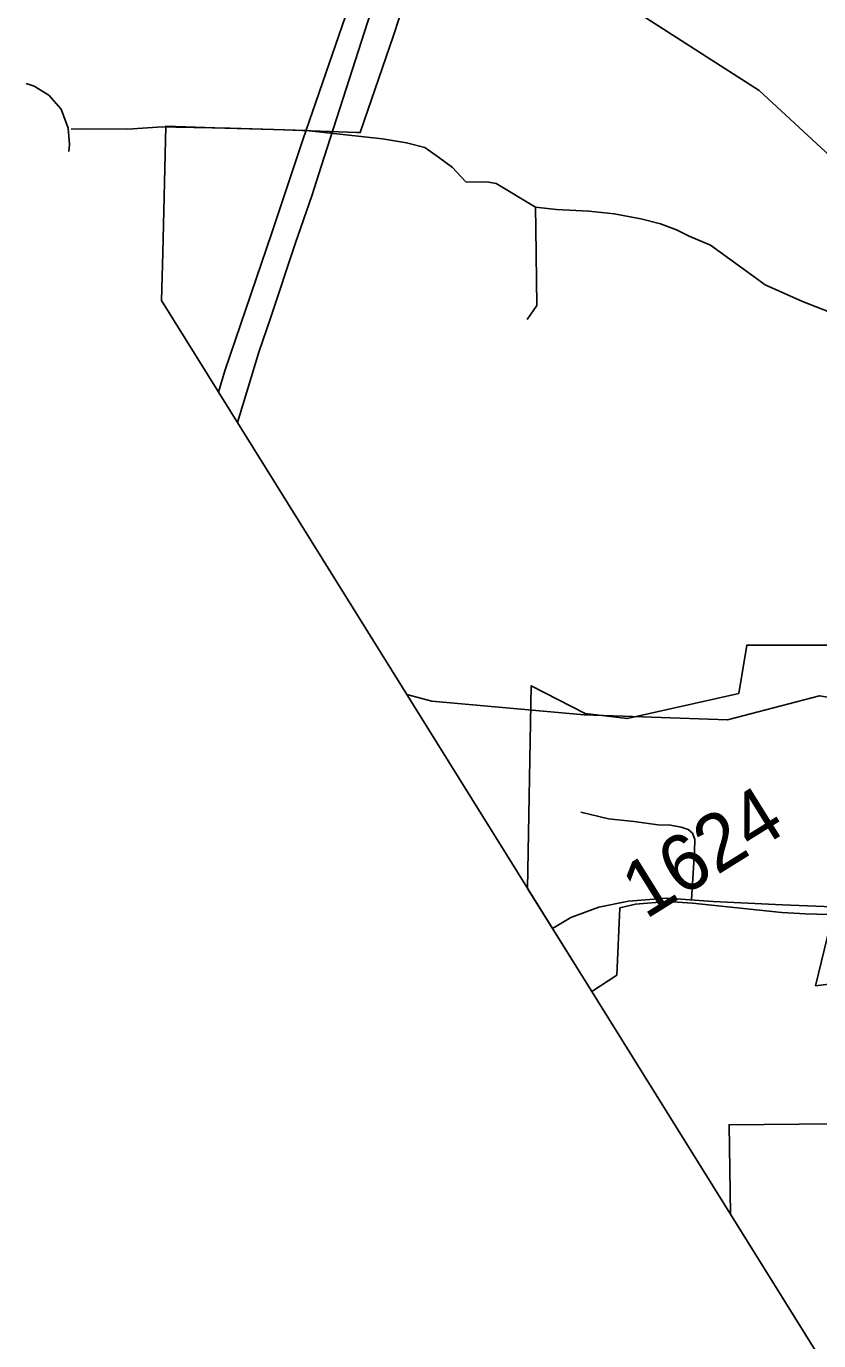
# Model space of a CAD drawing. Extents: x 2001466 to 31450019, y -30647475 to 847247.
# Drawn here: x 31417564 to 31421069, y -30638422 to -30632608 of the extents above; entities that cross this region are included whole.
import ezdxf

# ---------------------------------------------------------------- set-up
doc = ezdxf.new("R2010")
doc.units = 0
for name, color, linetype in [('Exist Boundary Political City Limit New', 7, 'Continuous'), ('Exist Boundary Political City Limit New Hole', 7, 'Continuous'), ('Exist Hydrographic Creek Single Shore', 7, 'Continuous'), ('Exist Road Non-System Type 51', 7, 'Continuous'), ('Exist Road Secondary Type 51 Attributed', 7, 'Continuous'), ('Exist Road Secondary Type 51 Number Label', 7, 'Continuous'), ('Map Preparation Boundary City Limit Buffer Line', 7, 'Continuous'), ('Prop Road Primary Interstate Projected', 7, 'Continuous')]:
    doc.layers.add(name, color=color, linetype=linetype)

msp = doc.modelspace()

# ---------------------------------------------------------------- linework, layer by layer
at = {"layer": 'Exist Boundary Political City Limit New'}
msp.add_line((31418162.3, -30633820.8), (31426666.7, -30647475), dxfattribs=at)
msp.add_lwpolyline([(31419313.9, -30632264.3), (31419187.9, -30632648.1), (31419041.3, -30633077.9), (31419027, -30633077.5), (31418704, -30633066), (31418658.5, -30633064.3), (31418442.4, -30633059.3), (31418181.5, -30633049.6), (31418167.6, -30633609.5), (31418162.3, -30633820.8)], dxfattribs=at)
at = {"layer": 'Exist Boundary Political City Limit New Hole'}
for p, q in [((31419781.9, -30636421.2), (31420065.8, -30636877)), ((31420678.9, -30637861.3), (31422206.6, -30640314.1))]:
    msp.add_line(p, q, dxfattribs=at)
for points in [[(31421879.3, -30635345.4), (31420751.3, -30635345.4), (31420715.8, -30635558.7), (31420222.8, -30635669.8), (31420036.3, -30635647.6), (31419797.8, -30635524.9), (31419781.9, -30636421.2)], [(31423735.3, -30636367.8), (31423612, -30636340.1), (31423564.9, -30637564.9), (31423373.9, -30637560.6), (31423246.5, -30637603.1), (31423038.5, -30637730.3), (31423042.8, -30637480.1), (31421885.8, -30637454.9), (31421755.5, -30637456.1), (31420673, -30637466.5), (31420678.9, -30637861.3)], [(31420065.8, -30636877), (31420176.9, -30636804.2), (31420190.4, -30636506.8), (31420259.3, -30636490.6), (31420401.3, -30636478.6), (31420510.9, -30636487.1), (31420906.3, -30636528.1), (31420959.5, -30636531.2), (31421010, -30636533.9), (31421060.6, -30636535.5), (31421111.3, -30636536.5)], [(31421132.4, -30636536.1), (31421055.3, -30636851.3), (31421183.8, -30636835.3)]]:
    msp.add_lwpolyline(points, dxfattribs=at)
at = {"layer": 'Exist Hydrographic Creek Single Shore'}
msp.add_line((31420205, -30635659), (31420073.3, -30635654.3), dxfattribs=at)
for points in [[(31421197.3, -30633253.6), (31420805.5, -30632892.7), (31419980.6, -30632360.8), (31419855.7, -30632328.6), (31419763.6, -30632234.9), (31419527.6, -30632112.9)], [(31420073.3, -30635654.3), (31420031.6, -30635652.8), (31419357.6, -30635593), (31419247.5, -30635563.1)], [(31422696.2, -30635649.8), (31422523.6, -30635766), (31422323.5, -30635817.7), (31422148.6, -30635817.4), (31421906.6, -30635743.6), (31421665.7, -30635709.1), (31421556.6, -30635651.1), (31421073.5, -30635569.1), (31420665.6, -30635675.6), (31420205, -30635659)]]:
    msp.add_lwpolyline(points, dxfattribs=at)
at = {"layer": 'Exist Road Non-System Type 51'}
for points in [[(31417762.5, -30633062.7), (31417828.2, -30633061), (31418013.6, -30633063.8), (31418165.2, -30633052.5), (31418225.1, -30633053.7)], [(31418225.1, -30633053.7), (31418465.7, -30633058.2), (31418802.7, -30633069.4), (31419139.7, -30633105.9), (31419246.4, -30633122.8), (31419326.6, -30633144.3), (31419387.9, -30633187.2), (31419449.2, -30633233.2), (31419485.9, -30633273), (31419510.5, -30633297.6), (31419601.1, -30633296.7), (31419642.2, -30633303.7), (31419816.9, -30633407.9)], [(31419816.9, -30633407.9), (31419818.2, -30633501.8), (31419823, -30633843.3), (31419780.1, -30633904.6)], [(31419816.9, -30633407.9), (31419909.2, -30633417.7), (31420052.4, -30633426.1), (31420164.8, -30633437.4), (31420282.7, -30633459.8), (31420369.8, -30633482.3), (31420440, -30633507.6), (31420496.2, -30633535.7), (31420590.7, -30633576.5), (31420719.4, -30633668.5), (31420832.8, -30633751.3), (31420998.2, -30633824.9), (31421145.3, -30633883.1), (31421175, -30633892)], [(31420017.4, -30636084.1), (31420139.9, -30636113.4), (31420253.8, -30636125.5), (31420357.3, -30636139.3), (31420414.3, -30636141.1), (31420460.8, -30636149.7), (31420491.9, -30636160.1), (31420510.9, -30636177.3), (31420521.2, -30636204.9), (31420519.5, -30636258.5), (31420507.1, -30636472.2)]]:
    msp.add_lwpolyline(points, dxfattribs=at)
at = {"layer": 'Exist Road Secondary Type 51 Attributed'}
for points in [[(31417564.2, -30632860.6), (31417598.4, -30632872.8), (31417664.4, -30632913.1), (31417719.1, -30632974.3), (31417749.6, -30633058), (31417754.9, -30633131.3), (31417752.1, -30633162.2)], [(31424095.8, -30636564), (31424025.8, -30636528.5), (31423930.4, -30636495.9), (31423616.9, -30636410.6), (31423328.8, -30636336.5), (31422845.3, -30636251.1), (31422663.5, -30636223.8), (31422425.3, -30636217.3), (31422151.8, -30636223.8), (31421970.7, -30636243.1), (31421854.9, -30636275.3), (31421716.5, -30636336.5), (31421581.3, -30636400.9), (31421457.4, -30636453.2), (31421319.9, -30636483.8), (31421167.8, -30636504), (31420909.9, -30636493.5), (31420602.6, -30636479), (31420398.2, -30636464.5), (31420228.5, -30636477.4), (31420096.5, -30636504.8), (31419972.6, -30636549.8), (31419892, -30636597.9)]]:
    msp.add_lwpolyline(points, dxfattribs=at)
at = {"layer": 'Map Preparation Boundary City Limit Buffer Line'}
for p, q in [((31418162.3, -30633820.8), (31426666.7, -30647475)), ((31419781.9, -30636421.2), (31420065.8, -30636877)), ((31420678.9, -30637861.3), (31422206.6, -30640314.1))]:
    msp.add_line(p, q, dxfattribs=at)
for points in [[(31419313.9, -30632264.3), (31419187.9, -30632648.1), (31419041.3, -30633077.9), (31419027, -30633077.5), (31418704, -30633066), (31418658.5, -30633064.3), (31418442.4, -30633059.3), (31418181.5, -30633049.6), (31418167.6, -30633609.5), (31418162.3, -30633820.8)], [(31421879.3, -30635345.4), (31420751.3, -30635345.4), (31420715.8, -30635558.7), (31420222.8, -30635669.8), (31420036.3, -30635647.6), (31419797.8, -30635524.9), (31419781.9, -30636421.2)], [(31423735.3, -30636367.8), (31423612, -30636340.1), (31423564.9, -30637564.9), (31423373.9, -30637560.6), (31423246.5, -30637603.1), (31423038.5, -30637730.3), (31423042.8, -30637480.1), (31421885.8, -30637454.9), (31421755.5, -30637456.1), (31420673, -30637466.5), (31420678.9, -30637861.3)], [(31420065.8, -30636877), (31420176.9, -30636804.2), (31420190.4, -30636506.8), (31420259.3, -30636490.6), (31420401.3, -30636478.6), (31420510.9, -30636487.1), (31420906.3, -30636528.1), (31420959.5, -30636531.2), (31421010, -30636533.9), (31421060.6, -30636535.5), (31421111.3, -30636536.5)], [(31421132.4, -30636536.1), (31421055.3, -30636851.3), (31421183.8, -30636835.3)]]:
    msp.add_lwpolyline(points, dxfattribs=at)
at = {"layer": 'Prop Road Primary Interstate Projected'}
for points in [[(31418498.3, -30634360.2), (31418543.9, -30634209.4), (31418592.8, -30634049), (31418644.9, -30633898.5), (31418754.6, -30633565.7), (31418826.6, -30633357.4), (31418868, -30633228.8), (31419158.3, -30632329.5), (31419220, -30632159.8), (31419284.7, -30632009.6), (31419335.9, -30631903.5), (31419373.4, -30631827.9), (31419435.8, -30631699.6), (31419482.9, -30631614.3), (31419525.9, -30631527.6), (31419585.1, -30631422.2), (31419660, -30631297.4), (31419761.2, -30631137.2), (31419830.5, -30631033.9), (31419923.3, -30630900.1), (31420075.5, -30630691.3)], [(31419458.2, -30631425.8), (31419365.7, -30631609.5), (31419267.1, -30631808.4), (31419213.3, -30631925.2), (31419162.5, -30632048.2), (31419110.2, -30632180.4), (31419048.7, -30632352.5), (31418788.1, -30633109.6), (31418650.5, -30633522.2), (31418443, -30634132.4), (31418414.7, -30634226)]]:
    msp.add_lwpolyline(points, dxfattribs=at)

# ---------------------------------------------------------------- texts
at = {"layer": 'Exist Road Secondary Type 51 Number Label'}
msp.add_text('1624', height=250, rotation=31.91803, dxfattribs=at).set_placement((31420303, -30636560.9))

doc.saveas('drawing.dxf')
